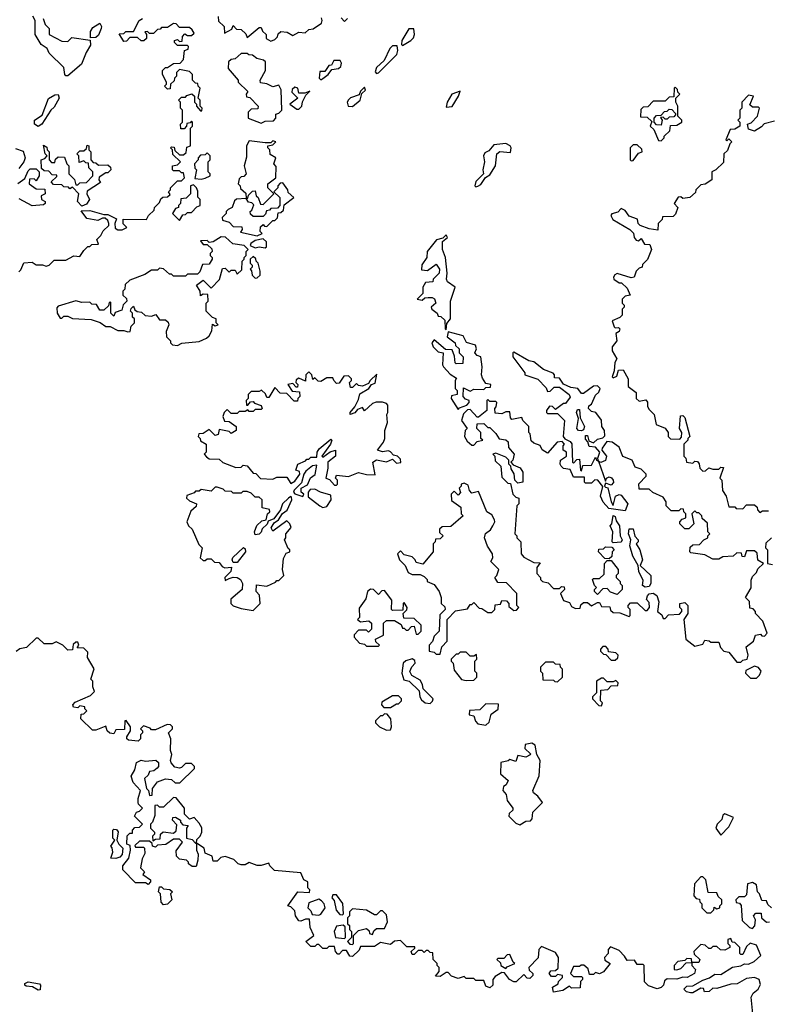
# Model space of a CAD drawing. Extents: x 2494106 to 2685573, y 758056 to 915185.
# Tile 283 of 507: x 2612442 to 2616204, y 850200 to 855150. Entities that reach past the tile are written whole.
import ezdxf

# ---------------------------------------------------------------- set-up
doc = ezdxf.new("R2010")
doc.units = 0

msp = doc.modelspace()

# ---------------------------------------------------------------- linework, layer by layer
at = {"layer": '0CON05XD'}
for points in [[(2612560, 855155), (2612570, 855125), (2612590, 855105), (2612590, 855075), (2612655, 855042.5), (2612685, 855040), (2612705, 855060), (2612797, 855047), (2612798.8, 855021.2), (2612776.7, 854985), (2612753.2, 854926.8), (2612685, 854866.7), (2612675, 854867.5), (2612670, 854875), (2612665, 854910), (2612590.7, 854980.7), (2612580, 855005), (2612550, 855025), (2612520, 855075), (2612520, 855145), (2612508.3, 855168.3)], [(2613308.3, 855098.3), (2613295, 855110), (2613245, 855110), (2613228.3, 855128.3), (2613215, 855130), (2613185, 855110), (2613155, 855110), (2613148.3, 855101.7), (2613135, 855100), (2613115, 855080), (2613095, 855080), (2613085, 855090), (2613071.7, 855088.3), (2613080, 855075), (2613080, 855055), (2613067, 855043), (2613053, 855043), (2613035, 855060), (2612995, 855060), (2612978.3, 855041.7), (2612965, 855040), (2612941.7, 855078.3), (2612965, 855080), (2612975, 855090), (2613015, 855090), (2613042.5, 855145), (2613060, 855155)], [(2613440, 855165), (2613441.7, 855141.7), (2613470, 855115), (2613471.7, 855081.7), (2613508.3, 855101.7), (2613515, 855120), (2613531.7, 855101.7), (2613555, 855100), (2613578.3, 855078.3), (2613585, 855060), (2613645, 855110), (2613655, 855110), (2613661.7, 855091.7), (2613680, 855075), (2613680, 855055), (2613705, 855042.5), (2613725, 855050), (2613737, 855063), (2613741.2, 855078.8), (2613755, 855090), (2613787, 855087), (2613815, 855070), (2613845, 855087.5), (2613877, 855083), (2613895, 855100), (2613917, 855103), (2613958.3, 855131.7), (2613962.5, 855145), (2613958.3, 855158.3)], [(2614058.3, 855158.3), (2614075, 855140), (2614090, 855155)], [(2612438.3, 853881.7), (2612448.3, 853891.7), (2612462.5, 853927.5), (2612505, 853930), (2612525, 853917.5), (2612557.5, 853917.5), (2612575, 853910), (2612590, 853915), (2612615, 853940), (2612675, 853940), (2612715, 853962.5), (2612745, 853960), (2612765, 853990), (2612785, 854010), (2612795, 854010), (2612805, 854020), (2612838.3, 854021.7), (2612830, 854045), (2612850, 854065), (2612861.7, 854088.3), (2612890, 854115), (2612890, 854125), (2612885, 854140), (2612871.7, 854151.7), (2612858.3, 854151.7), (2612835, 854140), (2612780, 854150), (2612751.7, 854188.3), (2612795, 854190), (2612865, 854170), (2612885, 854170), (2612928.3, 854148.3), (2612920, 854125), (2612921.7, 854101.7), (2612935, 854092.5), (2612957, 854093), (2612980, 854105), (2612963, 854123), (2612963, 854147), (2613080, 854145), (2613090, 854165), (2613118.3, 854191.7), (2613120, 854205), (2613145, 854230), (2613151.7, 854248.3), (2613161.7, 854258.3), (2613185, 854260), (2613198.3, 854271.7), (2613190, 854285), (2613200, 854295), (2613200, 854305), (2613235, 854340), (2613255, 854340), (2613270, 854355), (2613265, 854380), (2613255, 854380), (2613245, 854390), (2613215, 854390), (2613210, 854395), (2613210, 854415), (2613235, 854420), (2613250, 854435), (2613211.7, 854471.7), (2613210, 854495), (2613200, 854505), (2613205, 854510), (2613218.3, 854508.3), (2613221.7, 854491.7), (2613245, 854470), (2613265, 854470), (2613278.3, 854481.7), (2613281.7, 854508.3), (2613300, 854515), (2613300, 854605), (2613310, 854615), (2613310, 854635), (2613305, 854640), (2613298.3, 854631.7), (2613281.7, 854628.3), (2613280, 854615), (2613268.3, 854601.7), (2613251.7, 854601.7), (2613250, 854625), (2613260, 854635), (2613260, 854695), (2613250, 854705), (2613250, 854735), (2613240, 854745), (2613255, 854760), (2613275, 854760), (2613281.7, 854768.3), (2613307, 854777), (2613320, 854765), (2613320, 854735), (2613330, 854725), (2613330, 854715), (2613351.7, 854691.7), (2613358.3, 854691.7), (2613360, 854705), (2613350, 854715), (2613350, 854745), (2613340, 854755), (2613350, 854805), (2613340, 854815), (2613338.3, 854828.3), (2613325, 854830), (2613310, 854845), (2613310, 854875), (2613295, 854890), (2613245, 854900), (2613230, 854885), (2613230, 854865), (2613220, 854855), (2613218.3, 854841.7), (2613200, 854825), (2613198.3, 854801.7), (2613185, 854800), (2613170, 854815), (2613180, 854825), (2613180, 854835), (2613160, 854875), (2613160, 854895), (2613175, 854910), (2613185, 854910), (2613215, 854930), (2613248.3, 854931.7), (2613265, 854950), (2613270, 854995), (2613288.3, 855001.7), (2613290, 855015), (2613285, 855020), (2613235, 855020), (2613220, 855035), (2613220, 855045), (2613235, 855050), (2613245, 855040), (2613258.3, 855041.7), (2613260, 855065), (2613271.7, 855078.3), (2613285, 855070), (2613305, 855070), (2613318.3, 855081.7), (2613308.3, 855098.3)], [(2612798.3, 855058.3), (2612798.8, 855091.2), (2612810, 855110), (2612845, 855132.5), (2612854, 855115), (2612851.4, 855105), (2612837.7, 855072.3), (2612825, 855060.8), (2612798.3, 855058.3)], [(2614365, 855020), (2614407.5, 855045), (2614420.7, 855059.3), (2614426.2, 855075), (2614423, 855103), (2614397, 855103), (2614363.3, 855045), (2614360, 855025), (2614365, 855020)], [(2614235, 854880), (2614245, 854882.5), (2614337.5, 854975), (2614342.5, 854995), (2614338.3, 855018.3), (2614315, 855017.5), (2614302.5, 855005), (2614273.3, 854945), (2614235, 854910), (2614228.3, 854888.3), (2614235, 854880)], [(2613655, 854630), (2613675, 854640), (2613718.3, 854641.7), (2613730, 854655), (2613730, 854675), (2613745, 854680), (2613760, 854695), (2613757, 854797), (2613745, 854820), (2613715, 854812.5), (2613685, 854827.5), (2613651.7, 854831.7), (2613650, 854845), (2613677.5, 854895), (2613678.3, 854938.3), (2613667, 854947), (2613633.9, 854953.9), (2613611.7, 854971.7), (2613593, 854973), (2613585, 854980), (2613555, 854980), (2613525, 854952.5), (2613505, 854950), (2613491.7, 854938.3), (2613490, 854905), (2613540, 854845), (2613540, 854835), (2613588.3, 854788.3), (2613580, 854775), (2613581.7, 854761.7), (2613598.3, 854758.3), (2613640, 854715), (2613638.3, 854701.7), (2613605, 854700), (2613590, 854685), (2613590, 854655), (2613655, 854630)], [(2613955, 854847.5), (2613965, 854853.3), (2613992.5, 854875), (2614010, 854900), (2614045, 854903.8), (2614056.4, 854913.6), (2614059.3, 854930.7), (2614052.5, 854945), (2614020, 854945), (2614008.3, 854921.7), (2613995, 854920), (2613975, 854890), (2613950.7, 854889.3), (2613947.5, 854855), (2613955, 854847.5)], [(2613845, 854700), (2613860, 854715), (2613863, 854737), (2613880, 854770), (2613900, 854790), (2613875, 854780), (2613845, 854780), (2613840, 854805), (2613825, 854810), (2613811.7, 854798.3), (2613810, 854785), (2613840, 854755), (2613800, 854725), (2613835, 854700), (2613845, 854700)], [(2614115, 854713.3), (2614152.5, 854745), (2614161.7, 854778.3), (2614180, 854795), (2614175, 854810), (2614155, 854790), (2614148.3, 854771.7), (2614105, 854757.5), (2614093.9, 854746.1), (2614087.5, 854735), (2614092.5, 854715), (2614115, 854713.3)], [(2615665, 854540), (2615680, 854555), (2615680, 854565), (2615708.3, 854591.7), (2615711.7, 854618.3), (2615745, 854620), (2615770, 854635), (2615770, 854645), (2615750, 854665), (2615750, 854715), (2615740, 854735), (2615740, 854755), (2615760, 854775), (2615750, 854785), (2615748.3, 854798.3), (2615735, 854810), (2615730, 854805), (2615728.3, 854761.7), (2615705, 854760), (2615685, 854740), (2615625, 854740), (2615598.3, 854711.7), (2615575, 854710), (2615562.5, 854697.5), (2615561.7, 854661.7), (2615595, 854660), (2615618.3, 854638.3), (2615610, 854615), (2615628.3, 854598.3), (2615651.7, 854541.7), (2615665, 854540)], [(2612535, 854613.3), (2612517.5, 854625), (2612517.5, 854645), (2612555, 854670), (2612586.7, 854753.3), (2612618.3, 854771.7), (2612635, 854773.3), (2612640, 854755), (2612615, 854710), (2612598.8, 854695), (2612553.3, 854625), (2612535, 854613.3)], [(2614585, 854710), (2614615, 854713.8), (2614647.5, 854765), (2614655, 854790), (2614614, 854776), (2614590, 854735), (2614585, 854710)], [(2616235, 854640), (2616183.3, 854626.7), (2616169.3, 854610.7), (2616135, 854590), (2616105, 854600), (2616100, 854625), (2616118.3, 854631.7), (2616150, 854665), (2616160, 854705), (2616155, 854710), (2616125, 854710), (2616111.7, 854721.7), (2616130, 854765), (2616105, 854770), (2616070, 854735), (2616070, 854705), (2616060, 854695), (2616060, 854655), (2616050, 854645), (2616060, 854635), (2616060, 854615), (2616035, 854600), (2616011.7, 854598.3), (2615990, 854545), (2615995, 854540), (2616005, 854550), (2616020, 854535), (2616010, 854525), (2615998.3, 854491.7), (2615980, 854475), (2615978.3, 854431.7), (2615940, 854395), (2615920, 854385), (2615920, 854345), (2615887, 854323), (2615865, 854320), (2615840, 854295), (2615838.3, 854281.7), (2615810, 854255), (2615775, 854250), (2615765, 854260), (2615751.7, 854258.3), (2615730, 854225), (2615750, 854205), (2615738.3, 854171.7), (2615725, 854160), (2615671.7, 854158.3), (2615670, 854145), (2615650, 854125), (2615648.3, 854091.7), (2615605, 854097.5), (2615560, 854115), (2615550, 854125), (2615546.7, 854146.7), (2615505, 854162.5), (2615485, 854190), (2615465, 854200), (2615448.3, 854181.7), (2615417, 854173), (2615413.3, 854165), (2615422.5, 854145), (2615507.5, 854095), (2615526.1, 854076.1), (2615530, 854055), (2615540.7, 854040.7), (2615551.7, 854038.3), (2615565, 854050), (2615581.7, 854021.7), (2615609.3, 854019.3), (2615617.5, 853995), (2615596.4, 853943.6), (2615571.7, 853918.3), (2615570, 853905), (2615555, 853900), (2615540, 853885), (2615530, 853855), (2615515, 853852.5), (2615445, 853873.3), (2615432.3, 853867.7), (2615426.7, 853855), (2615427.5, 853845), (2615455, 853827.5), (2615467, 853827), (2615495, 853800), (2615510, 853765), (2615485, 853760), (2615470, 853745), (2615470, 853725), (2615480, 853715), (2615480, 853705), (2615470, 853695), (2615470, 853665), (2615458.3, 853651.7), (2615420, 853635), (2615430, 853605), (2615435, 853600), (2615451.7, 853601.7), (2615457.5, 853595), (2615455, 853582.5), (2615438.3, 853571.7), (2615442.5, 853535), (2615420, 853505), (2615420, 853485), (2615442.5, 853445), (2615433, 853427), (2615430, 853385), (2615420, 853355), (2615425, 853350), (2615443, 853357), (2615451.7, 853388.3), (2615475, 853390), (2615500, 853345), (2615500, 853305), (2615540, 853275), (2615540, 853245), (2615555, 853232.5), (2615588.3, 853238.3), (2615597, 853227), (2615597.5, 853205), (2615605, 853190), (2615630, 853165), (2615640, 853115), (2615686.4, 853096.4), (2615700, 853075), (2615700, 853055), (2615711.7, 853041.7), (2615760, 853040), (2615768.3, 853051.7), (2615770, 853075), (2615757.5, 853095), (2615762.5, 853157.5), (2615775, 853160), (2615785, 853150), (2615810, 853055), (2615800, 853045), (2615800, 853035), (2615780, 853015), (2615780, 852955), (2615790, 852945), (2615792.5, 852925), (2615825, 852920), (2615835, 852930), (2615848.3, 852928.3), (2615857, 852917), (2615860, 852895), (2615875, 852880), (2615888.3, 852881.7), (2615905, 852897.5), (2615925, 852890), (2615955, 852890), (2615965, 852900), (2615978.3, 852898.3), (2615960, 852845), (2615970, 852835), (2615973, 852783), (2615992.5, 852755), (2616005, 852700), (2616035, 852700), (2616043, 852693), (2616075, 852690), (2616095, 852710), (2616135, 852710), (2616148.3, 852698.3), (2616150, 852685), (2616161.7, 852671.7), (2616175, 852680), (2616205, 852680)], [(2615665, 854620), (2615641.7, 854621.7), (2615630, 854635), (2615630, 854655), (2615641.7, 854668.3), (2615665, 854670), (2615681.7, 854688.3), (2615695, 854690), (2615705, 854700), (2615718.3, 854698.3), (2615738.3, 854678.3), (2615738.3, 854671.7), (2615728.3, 854661.7), (2615705, 854660), (2615695, 854650), (2615685, 854650), (2615675, 854660), (2615661.7, 854658.3), (2615670, 854645), (2615665, 854620)], [(2612421.7, 854501.7), (2612459.3, 854489.3), (2612470, 854455), (2612464, 854435), (2612438.1, 854401.9)], [(2612755, 854212.5), (2612732.5, 854235), (2612740, 854275), (2612708.3, 854308.3), (2612695, 854300), (2612688.3, 854308.3), (2612665, 854310), (2612655, 854320), (2612611.7, 854321.7), (2612600, 854335), (2612628.3, 854361.7), (2612628.3, 854368.3), (2612605, 854370), (2612588.3, 854388.3), (2612565, 854390), (2612551.7, 854401.7), (2612550, 854445), (2612568.3, 854451.7), (2612580, 854465), (2612570, 854475), (2612561.7, 854518.3), (2612578.3, 854508.3), (2612580, 854495), (2612590, 854485), (2612590, 854445), (2612601.7, 854431.7), (2612618.3, 854431.7), (2612621.7, 854448.3), (2612635, 854460), (2612668.3, 854458.3), (2612680, 854425), (2612690, 854415), (2612690, 854375), (2612717, 854347), (2612725, 854320), (2612735, 854320), (2612745, 854330), (2612778.3, 854331.7), (2612810, 854365), (2612810, 854385), (2612790, 854405), (2612788.3, 854428.3), (2612775, 854430), (2612765, 854440), (2612741.7, 854431.7), (2612740, 854465), (2612730, 854475), (2612745, 854490), (2612765, 854490), (2612778.3, 854501.7), (2612781.7, 854518.3), (2612790, 854515), (2612790, 854495), (2612800, 854485), (2612800, 854445), (2612811.7, 854431.7), (2612825, 854430), (2612838.3, 854418.3), (2612885, 854420), (2612898.3, 854408.3), (2612900, 854395), (2612885, 854380), (2612875, 854380), (2612841.7, 854358.3), (2612840, 854345), (2612848.3, 854331.7), (2612781.7, 854288.3), (2612780, 854275), (2612792.5, 854245), (2612777.7, 854222.3), (2612755, 854212.5)], [(2613665, 854220), (2613720, 854275), (2613690, 854305), (2613690, 854325), (2613730, 854355), (2613731.7, 854411.7), (2613720, 854425), (2613730, 854455), (2613701.7, 854471.7), (2613700, 854495), (2613690, 854505), (2613690, 854515), (2613715, 854520), (2613730, 854535), (2613715, 854540), (2613705, 854530), (2613675, 854530), (2613595, 854540), (2613582.5, 854515), (2613581.7, 854458.3), (2613570, 854415), (2613580, 854375), (2613568.3, 854361.7), (2613555, 854360), (2613545, 854350), (2613540, 854325), (2613550, 854315), (2613551.7, 854301.7), (2613578.3, 854278.3), (2613580, 854250), (2613588.3, 854251.7), (2613591.7, 854268.3), (2613611.7, 854288.3), (2613625, 854290), (2613630, 854265), (2613640, 854255), (2613651.7, 854221.7), (2613665, 854220)], [(2614735, 854310), (2614745, 854312.5), (2614758.8, 854321.2), (2614783.3, 854356.7), (2614805, 854370), (2614832.5, 854415), (2614840, 854475), (2614855, 854487.5), (2614908.3, 854481.7), (2614912.5, 854505), (2614906.4, 854516.4), (2614885, 854527.5), (2614825, 854520), (2614799.3, 854490.7), (2614780, 854480), (2614772.5, 854465), (2614777.5, 854435), (2614770, 854395), (2614772.5, 854375), (2614733.6, 854336.4), (2614730, 854315), (2614735, 854310)], [(2615515, 854440), (2615525, 854442.5), (2615551.7, 854478.3), (2615570, 854485), (2615568.3, 854498.3), (2615545, 854520), (2615525, 854520), (2615510, 854505), (2615510, 854445), (2615515, 854440)], [(2613355, 854347.5), (2613375, 854352.5), (2613400, 854365), (2613400, 854375), (2613390, 854385), (2613390, 854435), (2613400, 854445), (2613400, 854465), (2613385, 854480), (2613375, 854470), (2613351.7, 854468.3), (2613340, 854455), (2613340, 854445), (2613320, 854425), (2613323, 854403), (2613330, 854395), (2613321.7, 854351.7), (2613355, 854347.5)], [(2612433.8, 854326.2), (2612468.3, 854351.7), (2612485, 854390), (2612495, 854400), (2612525, 854400), (2612540, 854385), (2612540, 854365), (2612525, 854340), (2612515, 854350), (2612491.7, 854348.3), (2612490, 854325), (2612525, 854300), (2612568.3, 854298.3), (2612570, 854275), (2612550, 854265), (2612552.5, 854245), (2612570, 854235), (2612570, 854225), (2612561.7, 854218.3), (2612505, 854213.3), (2612439.3, 854249.3)], [(2613245, 854140), (2613261.7, 854168.3), (2613275, 854170), (2613285, 854180), (2613305, 854180), (2613331.7, 854208.3), (2613350, 854215), (2613350, 854245), (2613338.3, 854258.3), (2613337, 854287), (2613330, 854305), (2613315, 854320), (2613300, 854315), (2613300, 854275), (2613278.3, 854251.7), (2613251.7, 854248.3), (2613250, 854225), (2613240, 854215), (2613240, 854205), (2613225, 854200), (2613210, 854175), (2613245, 854140)], [(2613635, 854062.5), (2613660, 854075), (2613650, 854085), (2613651.7, 854108.3), (2613665, 854120), (2613671.7, 854111.7), (2613685, 854110), (2613715, 854140), (2613725, 854140), (2613737, 854153), (2613741.7, 854178.3), (2613755, 854180), (2613768.3, 854191.7), (2613771.7, 854218.3), (2613820, 854255), (2613791.7, 854281.7), (2613790, 854295), (2613765, 854330), (2613751.7, 854328.3), (2613740, 854315), (2613740, 854305), (2613720, 854285), (2613750, 854255), (2613750, 854215), (2613738.3, 854201.7), (2613705, 854200), (2613698.3, 854191.7), (2613681.7, 854188.3), (2613678.3, 854171.7), (2613665, 854160), (2613615, 854160), (2613601.7, 854171.7), (2613600, 854185), (2613608.3, 854191.7), (2613618.3, 854218.3), (2613608.3, 854228.3), (2613591.7, 854231.7), (2613580, 854250), (2613532.5, 854247.5), (2613521.7, 854238.3), (2613510, 854205), (2613490, 854195), (2613480, 854185), (2613480, 854175), (2613460, 854155), (2613461.7, 854141.7), (2613495, 854132.5), (2613515, 854110), (2613558.3, 854108.3), (2613560, 854095), (2613551.7, 854081.7), (2613635, 854062.5)], [(2613235, 853512.5), (2613257, 853523), (2613345, 853532.5), (2613381.7, 853548.3), (2613395, 853560), (2613407.5, 853585), (2613411.7, 853618.3), (2613425, 853610), (2613440, 853615), (2613430, 853625), (2613430, 853645), (2613411.7, 853651.7), (2613380, 853685), (2613380, 853725), (2613390, 853735), (2613388.3, 853768.3), (2613365, 853770), (2613351.7, 853761.7), (2613350, 853785), (2613330, 853815), (2613365, 853840), (2613405, 853800), (2613447, 853843), (2613461.7, 853898.3), (2613475, 853900), (2613495, 853880), (2613505, 853890), (2613525, 853890), (2613535, 853870), (2613558.3, 853891.7), (2613560, 853935), (2613570, 853945), (2613570, 853955), (2613580, 853965), (2613580, 853985), (2613590, 853995), (2613570, 854015), (2613513, 854023), (2613477, 854057), (2613455, 854057.5), (2613415, 854032.5), (2613395, 854030), (2613385, 854040), (2613351.7, 854038.3), (2613365, 854020), (2613385, 854020), (2613408.3, 853998.3), (2613410, 853985), (2613400, 853975), (2613400, 853965), (2613410, 853955), (2613410, 853945), (2613395, 853920), (2613361.7, 853918.3), (2613348.3, 853881.7), (2613335, 853870), (2613285, 853870), (2613275, 853860), (2613215, 853860), (2613205, 853870), (2613195, 853870), (2613165, 853897.5), (2613145, 853900), (2613135, 853890), (2613105, 853890), (2613071.7, 853868.3), (2612995, 853840), (2612971.7, 853818.3), (2612970, 853795), (2612960, 853785), (2612960, 853765), (2612978.3, 853748.3), (2612980, 853735), (2612963, 853717), (2612955, 853690), (2612921.7, 853678.3), (2612915, 853660), (2612900, 853675), (2612900, 853730), (2612891.7, 853728.3), (2612888.3, 853711.7), (2612865, 853690), (2612845, 853690), (2612828.3, 853718.3), (2612805, 853720), (2612795, 853730), (2612755, 853727.5), (2612725, 853736.7), (2612635, 853710), (2612628.3, 853701.7), (2612630, 853675), (2612645, 853650), (2612655, 853650), (2612665, 853660), (2612685, 853660), (2612707, 853647), (2612801.7, 853641.7), (2612847, 853627), (2612875, 853607.5), (2612897, 853607), (2612935, 853587.5), (2612965, 853587.5), (2612985, 853580), (2612998.3, 853581.7), (2613001.7, 853608.3), (2613020, 853625), (2613020, 853645), (2613010, 853655), (2613010, 853675), (2613000, 853685), (2613001.7, 853698.3), (2613015, 853710), (2613021.7, 853691.7), (2613032.5, 853682.5), (2613055, 853680), (2613072.5, 853662.5), (2613105, 853660), (2613127, 853667), (2613145, 853640), (2613175, 853640), (2613188.3, 853628.3), (2613192.5, 853615), (2613178.3, 853581.7), (2613180, 853555), (2613200, 853535), (2613200, 853525), (2613210, 853515), (2613235, 853512.5)], [(2614585, 853590), (2614588.3, 853621.7), (2614607.5, 853645), (2614606.7, 853735), (2614630, 853805), (2614592, 853832), (2614586.7, 853845), (2614590, 853875), (2614582.5, 853955), (2614567.5, 853995), (2614567.5, 854035), (2614592.5, 854055), (2614585, 854067.5), (2614568.3, 854051.7), (2614537, 854043), (2614490, 853985), (2614487.5, 853955), (2614463, 853917), (2614461.7, 853891.7), (2614491.7, 853888.3), (2614535, 853920), (2614552.5, 853895), (2614550, 853875), (2614520, 853845), (2614518.3, 853831.7), (2614481.7, 853828.3), (2614467.5, 853805), (2614467.5, 853772.5), (2614440, 853745), (2614465, 853740), (2614478.3, 853751.7), (2614495, 853753.3), (2614515, 853753.3), (2614525.9, 853745.9), (2614533.3, 853725), (2614510, 853705), (2614512.5, 853695), (2614540, 853675), (2614545, 853660), (2614558.3, 853658.3), (2614578.3, 853638.3), (2614580, 853595), (2614585, 853590)], [(2613675, 854002.5), (2613681.7, 854008.3), (2613683, 854033), (2613665, 854047.5), (2613625, 854040), (2613603.3, 854025), (2613600, 854015), (2613625, 854002.5), (2613645, 854007.5), (2613675, 854002.5)], [(2613625, 853850), (2613635, 853852.5), (2613650, 853865), (2613650, 853885), (2613640, 853925), (2613630, 853935), (2613628.3, 853948.3), (2613615, 853960), (2613600, 853945), (2613600, 853925), (2613610, 853915), (2613610, 853905), (2613600, 853895), (2613607, 853887), (2613610, 853865), (2613625, 853850)], [(2614645, 853190), (2614651.7, 853198.3), (2614688.3, 853211.7), (2614700, 853225), (2614700, 853235), (2614681.7, 853241.7), (2614670, 853255), (2614671.7, 853298.3), (2614705, 853282.5), (2614725, 853292.5), (2614775, 853290), (2614785, 853300), (2614808.3, 853301.7), (2614810, 853315), (2614785, 853320), (2614768.3, 853348.3), (2614762.5, 853365), (2614766.7, 853405), (2614760, 853455), (2614741.7, 853461.7), (2614730, 853475), (2614737.5, 853495), (2614733, 853513), (2614686.7, 853526.7), (2614670.7, 853560.7), (2614595, 853580), (2614590, 853555), (2614630, 853525), (2614631.7, 853511.7), (2614650, 853495), (2614650, 853475), (2614670, 853455), (2614668.3, 853421.7), (2614635, 853420), (2614630, 853425), (2614627.5, 853457.5), (2614615, 853490), (2614581.7, 853491.7), (2614525, 853540), (2614512.5, 853525), (2614520, 853505), (2614545, 853480), (2614570, 853475), (2614567.5, 853415), (2614572.5, 853405), (2614605, 853367.5), (2614637, 853347), (2614630, 853335), (2614630, 853295), (2614640, 853285), (2614640, 853265), (2614611.7, 853258.3), (2614610, 853245), (2614645, 853190)], [(2615265, 852880), (2615271.7, 852908.3), (2615315, 852910), (2615335, 852950), (2615340, 852935), (2615350, 852930), (2615347.5, 852945), (2615357.5, 852975), (2615335, 853000), (2615304.4, 853004.4), (2615297.5, 853027.5), (2615285, 853040), (2615285, 853060), (2615295, 853060), (2615302.5, 853032.5), (2615325, 853022.5), (2615345, 853041.2), (2615371.7, 853048.3), (2615381.7, 853058.3), (2615380, 853085), (2615367.5, 853105), (2615366.1, 853136.1), (2615337.5, 853175), (2615315, 853180), (2615300, 853195), (2615301.7, 853208.3), (2615315, 853217.5), (2615335, 853262.5), (2615352.3, 853277.7), (2615358.8, 853295), (2615345, 853308.8), (2615325, 853308), (2615275, 853270), (2615265, 853270), (2615246.1, 853296.1), (2615210.8, 853300.8), (2615175, 853316.7), (2615155, 853347.5), (2615130, 853350), (2615130, 853365), (2615123, 853373), (2615075, 853391.2), (2615025, 853430), (2615000, 853435), (2614925, 853477.5), (2614920, 853475), (2614920, 853455), (2614980, 853375), (2614980, 853365), (2615045, 853342.5), (2615088.3, 853298.3), (2615095, 853280), (2615108.3, 853281.7), (2615128.3, 853301.7), (2615155, 853302.5), (2615202.5, 853265), (2615207.5, 853252.5), (2615185, 853220), (2615175, 853220), (2615135, 853190), (2615120, 853205), (2615105, 853207.5), (2615090, 853185), (2615090, 853175), (2615095, 853170), (2615145, 853170), (2615180, 853135), (2615172.5, 853055), (2615181.7, 853041.7), (2615208.3, 853028.3), (2615217, 853017), (2615220, 852925), (2615225, 852920), (2615241.7, 852938.3), (2615255, 852940), (2615260, 852885), (2615265, 852880)], [(2614035, 852810), (2614040, 852815), (2614040, 852835), (2614030, 852845), (2614035, 852860), (2614095, 852852.5), (2614145, 852872.5), (2614185, 852862.5), (2614228.3, 852861.7), (2614217.5, 852925), (2614235, 852937.5), (2614285, 852927.5), (2614315, 852940), (2614335, 852920), (2614357, 852923), (2614355, 852940), (2614340, 852955), (2614320, 852960), (2614305, 852977.5), (2614295, 852982.5), (2614265, 852977.5), (2614240, 852985), (2614270, 853025), (2614277.5, 853045), (2614276.7, 853085), (2614290, 853125), (2614287.5, 853165), (2614292.5, 853175), (2614291.7, 853211.7), (2614285, 853220), (2614265, 853227.5), (2614233.3, 853226.7), (2614215, 853220), (2614175, 853182.5), (2614165, 853200), (2614139.3, 853190.7), (2614126.1, 853173.9), (2614102.5, 853165), (2614102.5, 853175), (2614126.4, 853203.6), (2614145, 853240), (2614151.7, 853268.3), (2614197.5, 853295), (2614210, 853315), (2614228.3, 853321.7), (2614237.5, 853367.5), (2614203.6, 853336.4), (2614195, 853320), (2614165, 853307.5), (2614145, 853310), (2614135, 853320), (2614115, 853300), (2614105, 853300), (2614100, 853325), (2614110, 853335), (2614110, 853345), (2614095, 853360), (2614071.7, 853358.3), (2614048.3, 853321.7), (2614035, 853320), (2614020, 853335), (2614015, 853350), (2613985, 853350), (2613955, 853330), (2613941.7, 853331.7), (2613925, 853350), (2613915, 853340), (2613910, 853365), (2613895, 853380), (2613880, 853365), (2613878.3, 853331.7), (2613845, 853347.5), (2613831.7, 853338.3), (2613830, 853325), (2613840, 853315), (2613838.3, 853301.7), (2613831.7, 853301.7), (2613815, 853320), (2613790, 853315), (2613811.7, 853281.7), (2613848.3, 853278.3), (2613850, 853255), (2613840, 853245), (2613838.3, 853231.7), (2613821.7, 853231.7), (2613785, 853270), (2613751.7, 853271.7), (2613725, 853300), (2613695, 853250), (2613685, 853250), (2613678.3, 853268.3), (2613657, 853287), (2613645, 853280), (2613605, 853280), (2613590, 853265), (2613590, 853245), (2613580, 853235), (2613581.7, 853211.7), (2613588.3, 853211.7), (2613601.7, 853228.3), (2613615, 853230), (2613621.7, 853221.7), (2613655, 853210), (2613660, 853195), (2613655, 853190), (2613625, 853190), (2613615, 853180), (2613595, 853180), (2613588.3, 853188.3), (2613575, 853180), (2613545, 853180), (2613535, 853170), (2613505, 853170), (2613485, 853190), (2613470, 853175), (2613462.5, 853155), (2613471.7, 853131.7), (2613495, 853130), (2613530, 853105), (2613530, 853085), (2613505, 853070), (2613495, 853080), (2613445, 853090), (2613440, 853065), (2613425, 853060), (2613395, 853090), (2613365, 853070), (2613341.7, 853068.3), (2613340, 853055), (2613350, 853045), (2613351.7, 853031.7), (2613380, 853015), (2613380, 852975), (2613370, 852965), (2613381.7, 852951.7), (2613395, 852942.5), (2613445, 852940), (2613463, 852923), (2613528.3, 852898.3), (2613555, 852900), (2613565, 852910), (2613585, 852907.5), (2613615, 852870), (2613628.3, 852868.3), (2613653, 852843), (2613715, 852840), (2613735, 852850), (2613785, 852850), (2613805, 852817.5), (2613825, 852830), (2613850, 852865), (2613848.3, 852878.3), (2613830, 852885), (2613840, 852915), (2613878.3, 852931.7), (2613885, 852940), (2613895, 852940), (2613905, 852950), (2613935, 852950), (2613936.7, 852975), (2613947.7, 852992.3), (2614005, 853040), (2614010, 853035), (2614003.3, 853015), (2613960, 852955), (2613965, 852950), (2614002.3, 852977.7), (2614030, 852985), (2614030, 852955), (2613991.2, 852925), (2613991.2, 852895), (2613980, 852845), (2613998.3, 852838.3), (2614025, 852810), (2614035, 852810)], [(2616065, 851920), (2616075, 851930), (2616097.5, 851935), (2616102.5, 851955), (2616093, 851997), (2616130, 852025), (2616140, 852055), (2616165, 852060), (2616171.7, 852051.7), (2616185, 852050), (2616197.5, 852065), (2616176.1, 852126.1), (2616140, 852165), (2616140, 852175), (2616128.3, 852188.3), (2616111.7, 852191.7), (2616110, 852225), (2616090, 852245), (2616117, 852293), (2616118.3, 852331.7), (2616125, 852350), (2616145, 852370), (2616151.7, 852388.3), (2616180, 852415), (2616151.7, 852431.7), (2616148.3, 852468.3), (2616135, 852480), (2616095, 852480), (2616085, 852450), (2616071.7, 852451.7), (2616068.3, 852468.3), (2616045, 852470), (2616027, 852453), (2615975, 852450), (2615955, 852437.5), (2615925, 852437.5), (2615885, 852460), (2615815, 852470), (2615810, 852475), (2615811.7, 852498.3), (2615825, 852510), (2615858.3, 852511.7), (2615880, 852535), (2615900, 852545), (2615900, 852555), (2615910, 852565), (2615900, 852575), (2615898.3, 852618.3), (2615871.7, 852641.7), (2615870, 852655), (2615855, 852670), (2615845, 852670), (2615835, 852680), (2615820, 852665), (2615830, 852615), (2615805, 852590), (2615785, 852590), (2615760, 852615), (2615760, 852625), (2615771.7, 852638.3), (2615790, 852645), (2615790, 852665), (2615780, 852675), (2615778.3, 852688.3), (2615765, 852690), (2615755, 852680), (2615715, 852680), (2615690, 852705), (2615690, 852725), (2615675, 852750), (2615623, 852773), (2615605, 852790), (2615555, 852790), (2615553, 852817), (2615590, 852855), (2615590, 852865), (2615565, 852890), (2615535, 852900), (2615520, 852935), (2615473.6, 852953.6), (2615455, 853000), (2615420, 853025), (2615391.7, 853028.3), (2615368.8, 852995), (2615366.7, 852985), (2615390, 852955), (2615386.1, 852933.9), (2615363, 852923), (2615350, 852930), (2615385, 852830), (2615390, 852845), (2615405, 852851.2), (2615416.7, 852846.7), (2615424, 852835), (2615426.7, 852823.3), (2615415, 852810), (2615385, 852820), (2615380, 852805), (2615385, 852800), (2615397, 852797), (2615413.8, 852725), (2615425, 852707.5), (2615436.4, 852753.6), (2615455, 852762.5), (2615465, 852760), (2615497.5, 852715), (2615485, 852680), (2615402.7, 852692.7), (2615373.9, 852723.9), (2615360, 852755), (2615373, 852803), (2615347.5, 852835), (2615333, 852837), (2615315, 852820), (2615285, 852820), (2615280, 852825), (2615280, 852850), (2615225, 852850), (2615208.3, 852888.3), (2615175, 852893.3), (2615162.5, 852905), (2615157.5, 852915), (2615160, 852935), (2615190, 852955), (2615190, 852975), (2615172.5, 852985), (2615173, 853007), (2615180, 853015), (2615168.3, 853028.3), (2615143.6, 853026.4), (2615095, 852970), (2615067, 852987), (2615058.3, 853008.3), (2615025, 853020), (2615011.7, 853031.7), (2615007, 853067), (2615000, 853075), (2615000, 853105), (2614970, 853135), (2614965, 853150), (2614915, 853140), (2614908.3, 853148.3), (2614905, 853177.5), (2614885, 853177.5), (2614865, 853167.5), (2614831.7, 853171.7), (2614830, 853195), (2614837, 853203), (2614840, 853225), (2614835, 853230), (2614805, 853230), (2614795, 853240), (2614790, 853235), (2614790, 853185), (2614748.3, 853151.7), (2614741.7, 853151.7), (2614705, 853190), (2614691.7, 853188.3), (2614671.7, 853168.3), (2614662.5, 853135), (2614690, 853095), (2614680, 853085), (2614677.5, 853055), (2614690.7, 853030.7), (2614715, 853010), (2614725, 853010), (2614741.7, 853028.3), (2614770, 853035), (2614760, 853045), (2614760, 853075), (2614740, 853095), (2614741.7, 853118.3), (2614775, 853120), (2614795, 853100), (2614805, 853100), (2614835, 853070), (2614851.7, 853041.7), (2614885, 853037.5), (2614897, 853027), (2614898.3, 852998.3), (2614927.5, 852965), (2614920, 852935), (2614910, 852925), (2614921.7, 852911.7), (2614956.4, 852896.4), (2614970, 852875), (2614970, 852825), (2614945, 852820), (2614930, 852835), (2614927, 852867), (2614911.7, 852891.7), (2614910, 852905), (2614900, 852915), (2614900, 852935), (2614885, 852950), (2614835, 852970), (2614820, 852965), (2614830, 852955), (2614831.7, 852931.7), (2614860, 852905), (2614865, 852850), (2614895, 852820), (2614908.3, 852818.3), (2614920, 852765), (2614935, 852750), (2614950, 852745), (2614950, 852715), (2614940, 852705), (2614930, 852565), (2614940, 852555), (2614940, 852545), (2614960, 852525), (2614962.5, 852465), (2614975, 852447.5), (2615025, 852420), (2615058.3, 852418.3), (2615040, 852395), (2615040, 852365), (2615060, 852345), (2615060, 852335), (2615070, 852325), (2615098.3, 852318.3), (2615125, 852290), (2615155, 852290), (2615165, 852300), (2615178.3, 852298.3), (2615180, 852285), (2615160, 852265), (2615175, 852230), (2615205, 852220), (2615215, 852200), (2615235, 852190), (2615258.3, 852191.7), (2615261.7, 852208.3), (2615275, 852220), (2615295, 852220), (2615315, 852202.5), (2615345, 852220), (2615355, 852220), (2615365, 852200), (2615408.3, 852198.3), (2615411.7, 852181.7), (2615425, 852170), (2615457, 852167), (2615505, 852150), (2615510, 852155), (2615510, 852185), (2615500, 852195), (2615500, 852205), (2615511.7, 852218.3), (2615545, 852217.5), (2615585, 852180), (2615595, 852180), (2615607.5, 852195), (2615605, 852220), (2615592.5, 852235), (2615596.1, 852253.9), (2615606, 852264), (2615626.1, 852266.1), (2615643.3, 852255), (2615653.3, 852223.3), (2615647.5, 852175), (2615668.3, 852158.3), (2615675, 852140), (2615685, 852140), (2615703, 852157), (2615758.3, 852161.7), (2615770, 852175), (2615770, 852185), (2615760, 852195), (2615760, 852215), (2615785, 852220), (2615800, 852205), (2615800, 852165), (2615780, 852135), (2615790, 852035), (2615835, 852000), (2615875, 852010), (2615885, 852030), (2615907, 852027), (2615915, 852020), (2615955, 852020), (2615963, 851993), (2615980, 851975), (2616005, 851970), (2616045, 851920), (2616065, 851920)], [(2615265, 853083.3), (2615250, 853085), (2615242.5, 853095), (2615250, 853145), (2615240, 853175), (2615245, 853190), (2615255, 853190), (2615258.3, 853148.3), (2615280, 853105), (2615275, 853087.5), (2615265, 853083.3)], [(2613865, 852752.5), (2613870, 852765), (2613856.7, 852775), (2613856.2, 852795), (2613888.8, 852811.2), (2613903.9, 852846.1), (2613926.2, 852863.8), (2613935, 852910), (2613913.8, 852906.2), (2613880, 852880), (2613870, 852865), (2613858.6, 852821.4), (2613821.2, 852785), (2613818.8, 852775), (2613825, 852766.7), (2613865, 852752.5)], [(2614555, 851960), (2614563, 851997), (2614590, 852025), (2614590, 852135), (2614631.7, 852178.3), (2614691.7, 852188.3), (2614705, 852210), (2614715, 852210), (2614725, 852220), (2614751.7, 852191.7), (2614765, 852190), (2614795, 852170), (2614815, 852170), (2614830, 852185), (2614831.7, 852208.3), (2614858.3, 852211.7), (2614865, 852230), (2614888.3, 852228.3), (2614900, 852215), (2614900, 852200), (2614925, 852180), (2614938.3, 852181.7), (2614950, 852195), (2614940, 852205), (2614940, 852265), (2614888.3, 852318.3), (2614845, 852320), (2614830, 852345), (2614840, 852355), (2614850, 852385), (2614810, 852425), (2614820, 852445), (2614817.5, 852465), (2614793.3, 852503.3), (2614777.5, 852545), (2614783.3, 852566.7), (2614807.5, 852585), (2614820, 852605), (2614830, 852625), (2614827.5, 852635), (2614815, 852660), (2614790, 852675), (2614748.3, 852778.3), (2614715, 852770), (2614703, 852783), (2614695, 852810), (2614675, 852820), (2614660, 852815), (2614660, 852805), (2614650, 852795), (2614657, 852773), (2614645, 852760), (2614625, 852780), (2614610, 852765), (2614611.7, 852731.7), (2614658.3, 852698.3), (2614660, 852665), (2614670, 852655), (2614608.3, 852601.7), (2614565, 852600), (2614551.7, 852588.3), (2614551.7, 852571.7), (2614570, 852555), (2614555, 852540), (2614531.7, 852538.3), (2614530, 852525), (2614520, 852515), (2614520, 852475), (2614468.3, 852411.7), (2614435, 852420), (2614430, 852435), (2614415, 852450), (2614375, 852460), (2614355, 852480), (2614340, 852465), (2614350, 852435), (2614380, 852405), (2614395, 852370), (2614415, 852360), (2614455, 852360), (2614475, 852350), (2614490, 852335), (2614490, 852325), (2614525, 852310), (2614550, 852275), (2614560, 852245), (2614560, 852215), (2614578.3, 852198.3), (2614580, 852185), (2614553, 852157), (2614550, 852075), (2614525, 852050), (2614517, 852023), (2614500, 852005), (2614500, 851975), (2614525, 851970), (2614535, 851960), (2614555, 851960)], [(2613615, 852180), (2613650, 852215), (2613647, 852257), (2613630, 852275), (2613631.7, 852308.3), (2613685, 852302.5), (2613728.3, 852321.7), (2613735, 852330), (2613745, 852330), (2613770, 852355), (2613762.5, 852385), (2613768.3, 852441.7), (2613781.7, 852468.3), (2613800, 852475), (2613800, 852485), (2613791.7, 852491.7), (2613772.5, 852535), (2613780, 852545), (2613780, 852565), (2613807, 852597), (2613800, 852615), (2613785, 852630), (2613715, 852577.5), (2613706.7, 852595), (2613720.5, 852619.5), (2613742.5, 852635), (2613763.6, 852666.4), (2613786.7, 852683.3), (2613810, 852735), (2613808.8, 852748.8), (2613805, 852752.5), (2613792.5, 852745), (2613763.6, 852716.4), (2613753.3, 852685), (2613720, 852640), (2613691.2, 852628.8), (2613686, 852614), (2613660, 852590), (2613655, 852572.5), (2613646.1, 852563.9), (2613625, 852560), (2613622.5, 852575), (2613633.3, 852606.7), (2613659.3, 852630.7), (2613680, 852635), (2613687.5, 852665), (2613700, 852675), (2613697, 852687), (2613660, 852695), (2613660, 852735), (2613645, 852750), (2613625, 852750), (2613605, 852770), (2613585, 852777.5), (2613563, 852777), (2613555, 852770), (2613515, 852770), (2613507, 852777), (2613475, 852780), (2613465, 852790), (2613435, 852800), (2613425, 852800), (2613405, 852780), (2613355, 852787.5), (2613345, 852780), (2613325, 852780), (2613318.3, 852771.7), (2613281.7, 852758.3), (2613280, 852745), (2613295, 852730), (2613330, 852715), (2613328.3, 852701.7), (2613301.7, 852678.3), (2613282.5, 852625), (2613290, 852605), (2613308.3, 852588.3), (2613341.7, 852511.7), (2613360, 852495), (2613350, 852445), (2613365, 852430), (2613375, 852430), (2613385, 852440), (2613405, 852440), (2613421.7, 852421.7), (2613445, 852420), (2613460, 852400), (2613473.3, 852393.3), (2613506.7, 852396.7), (2613503.8, 852375), (2613473.3, 852345), (2613475, 852330), (2613495, 852340), (2613515, 852347.5), (2613535, 852346.2), (2613552.5, 852335), (2613562.5, 852315), (2613560, 852285), (2613503.6, 852236.4), (2613502.5, 852215), (2613515, 852203.3), (2613555, 852190), (2613615, 852180)], [(2613965, 852697.5), (2613985, 852702.5), (2614007.5, 852735), (2614005, 852760), (2613953.6, 852773.6), (2613925, 852790), (2613901.7, 852788.3), (2613892.5, 852775), (2613891.7, 852751.7), (2613950, 852705), (2613965, 852697.5)], [(2615425, 852520), (2615420, 852525), (2615422.5, 852575), (2615410, 852605), (2615417.5, 852615), (2615425, 852657.5), (2615435, 852652.5), (2615440, 852630), (2615455.8, 852605.8), (2615460, 852555), (2615468.8, 852535), (2615465, 852522.5), (2615425, 852520)], [(2615585, 852296.2), (2615572.5, 852305), (2615575, 852330), (2615552.5, 852375), (2615550, 852405), (2615523.3, 852453.3), (2615507.5, 852505), (2615513.3, 852535), (2615501.2, 852565), (2615505, 852590), (2615525, 852590), (2615533, 852553), (2615550, 852535), (2615550, 852525), (2615540, 852515), (2615557.5, 852485), (2615571.2, 852435), (2615560, 852405), (2615613.3, 852355), (2615613.3, 852315), (2615605, 852300), (2615585, 852296.2)], [(2616220, 852545), (2616191.7, 852518.3), (2616190, 852495), (2616200, 852485), (2616200, 852415), (2616225, 852410)], [(2613535, 852420), (2613515, 852420), (2613510, 852435), (2613513.8, 852446.2), (2613567, 852497), (2613575, 852490), (2613576.2, 852475), (2613535, 852420)], [(2615405, 852440), (2615381.7, 852441.7), (2615350, 852475), (2615351.7, 852488.3), (2615375, 852490), (2615385, 852500), (2615418.3, 852498.3), (2615430, 852485), (2615420, 852475), (2615418.3, 852451.7), (2615405, 852440)], [(2615445, 852260), (2615411.7, 852271.7), (2615395, 852290), (2615371.7, 852288.3), (2615345, 852260), (2615330, 852275), (2615330, 852285), (2615340, 852295), (2615330, 852305), (2615320, 852335), (2615325, 852340), (2615355, 852340), (2615378.3, 852361.7), (2615380, 852415), (2615395, 852430), (2615415, 852430), (2615450, 852385), (2615450, 852365), (2615440, 852355), (2615440, 852345), (2615460, 852325), (2615460, 852315), (2615470, 852305), (2615470, 852285), (2615445, 852260)], [(2614245, 852000), (2614250, 852005), (2614231.7, 852021.7), (2614230, 852035), (2614270, 852055), (2614270, 852115), (2614285, 852130), (2614325, 852130), (2614358.3, 852108.3), (2614365, 852090), (2614375, 852090), (2614385, 852080), (2614395, 852080), (2614411.7, 852098.3), (2614425, 852100), (2614435, 852060), (2614445, 852060), (2614460, 852075), (2614460, 852105), (2614425, 852140), (2614371.7, 852141.7), (2614370, 852165), (2614387, 852183), (2614390, 852195), (2614375, 852220), (2614370, 852215), (2614368.3, 852181.7), (2614315, 852180), (2614310, 852185), (2614311.7, 852231.7), (2614275, 852280), (2614261.7, 852278.3), (2614245, 852260), (2614220, 852285), (2614205, 852287.5), (2614190, 852275), (2614181.7, 852238.3), (2614148.3, 852191.7), (2614150, 852145), (2614140, 852135), (2614155, 852122.5), (2614197.5, 852127.5), (2614210, 852115), (2614210, 852085), (2614195, 852070), (2614185, 852080), (2614145, 852080), (2614123, 852057), (2614122.5, 852045), (2614150, 852015), (2614175, 852010), (2614185, 852000), (2614245, 852000)], [(2616127.5, 850135), (2616117.5, 850235), (2616127.5, 850255), (2616152.5, 850275), (2616165, 850300), (2616157.5, 850325), (2616135, 850333.8), (2616095, 850328.8), (2616047.3, 850302.7), (2616015, 850301.2), (2615945, 850278.8), (2615925, 850280), (2615906.1, 850263.9), (2615882.5, 850262.5), (2615878.3, 850278.3), (2615865, 850280), (2615825, 850257.5), (2615813.3, 850256.7), (2615792.3, 850262.3), (2615780, 850275), (2615795, 850290), (2615825, 850293.3), (2615875, 850321.2), (2615908, 850332), (2615935, 850351.2), (2615965, 850350), (2616023.8, 850386.2), (2616065, 850392.5), (2616085, 850403.8), (2616105, 850402), (2616133.3, 850415), (2616166.2, 850445), (2616145, 850497.5), (2616113, 850507), (2616095, 850490), (2616075, 850450), (2616065, 850450), (2616060, 850455), (2616060, 850485), (2616035, 850510), (2616021.7, 850511.7), (2616015, 850530), (2616000, 850525), (2616000, 850505), (2616010, 850495), (2616010, 850485), (2615985, 850472.5), (2615963, 850473), (2615945, 850490), (2615925, 850490), (2615915, 850480), (2615905, 850480), (2615887, 850497), (2615865, 850500), (2615830, 850465), (2615831.7, 850451.7), (2615860, 850425), (2615855, 850410), (2615820, 850410), (2615820, 850395), (2615837.5, 850375), (2615832.5, 850355), (2615796.4, 850333.6), (2615775, 850336.7), (2615745, 850326.2), (2615695, 850327.5), (2615683, 850317), (2615677.5, 850295), (2615665, 850283.3), (2615645, 850277.5), (2615601.7, 850291.7), (2615582, 850312), (2615580, 850395), (2615575, 850400), (2615545, 850400), (2615531.7, 850421.7), (2615495, 850420), (2615481.7, 850441.7), (2615455, 850470), (2615411.7, 850488.3), (2615400, 850475), (2615400, 850455), (2615380, 850435), (2615381.7, 850421.7), (2615410, 850405), (2615376.4, 850363.6), (2615355, 850352.5), (2615335, 850360), (2615325, 850350), (2615305, 850350), (2615298.3, 850378.3), (2615277, 850397), (2615263, 850397), (2615255, 850390), (2615225, 850390), (2615210, 850355), (2615225, 850340), (2615265, 850340), (2615270, 850335), (2615270, 850325), (2615260, 850315), (2615258.3, 850281.7), (2615215, 850280), (2615205, 850290), (2615171.7, 850268.3), (2615125, 850260), (2615120, 850285), (2615148.3, 850301.7), (2615150, 850315), (2615170, 850335), (2615170, 850345), (2615145, 850350), (2615135, 850340), (2615115, 850340), (2615102.5, 850355), (2615111.7, 850368.3), (2615135, 850370), (2615148.3, 850381.7), (2615150, 850435), (2615135, 850460), (2615065, 850490), (2615050, 850475), (2615047, 850433), (2615000, 850385), (2615001.7, 850371.7), (2615020, 850355), (2615020, 850345), (2615005, 850330), (2614991.7, 850331.7), (2614975, 850350), (2614937.5, 850312.5), (2614925, 850312.5), (2614903.6, 850323.6), (2614878.3, 850358.3), (2614865, 850360), (2614830.7, 850339.3), (2614820, 850325), (2614820, 850295), (2614805, 850282.5), (2614785, 850290), (2614775, 850320), (2614735, 850320), (2614725, 850330), (2614685, 850330), (2614675, 850340), (2614645, 850330), (2614611.7, 850341.7), (2614595, 850360), (2614585, 850360), (2614555, 850340), (2614531.7, 850341.7), (2614550, 850365), (2614550, 850385), (2614540, 850395), (2614540, 850405), (2614520, 850425), (2614518.3, 850458.3), (2614505, 850460), (2614495, 850470), (2614485, 850470), (2614475, 850460), (2614465, 850470), (2614445, 850470), (2614425, 850450), (2614415, 850450), (2614410, 850465), (2614428.3, 850481.7), (2614428.3, 850488.3), (2614388.3, 850488.3), (2614355, 850520), (2614325, 850517.5), (2614305, 850500), (2614255, 850510), (2614225, 850490), (2614155, 850490), (2614148.3, 850471.7), (2614115, 850440), (2614101.7, 850441.7), (2614085, 850470), (2614065, 850470), (2614048.3, 850451.7), (2614041.7, 850451.7), (2614030, 850465), (2614025, 850490), (2613995, 850490), (2613985, 850480), (2613965, 850480), (2613945, 850500), (2613935, 850500), (2613925, 850490), (2613905, 850490), (2613880, 850515), (2613920, 850545), (2613902.5, 850585), (2613898.3, 850628.3), (2613878.3, 850628.3), (2613855, 850617.5), (2613845, 850620), (2613827.5, 850645), (2613825, 850670), (2613805, 850690), (2613790, 850695), (2613840, 850765), (2613898.3, 850761.7), (2613900, 850775), (2613890, 850785), (2613890, 850815), (2613870, 850825), (2613855, 850860), (2613723, 850873), (2613700, 850895), (2613695, 850910), (2613655, 850897.5), (2613635, 850897.5), (2613595, 850912.5), (2613575, 850900), (2613555, 850900), (2613540, 850905), (2613518.3, 850928.3), (2613475, 850942.5), (2613453, 850937), (2613435, 850920), (2613415, 850920), (2613410, 850945), (2613375, 850960), (2613370, 850985), (2613330, 851010), (2613330, 850975), (2613340, 850955), (2613337.5, 850925), (2613328.3, 850891.7), (2613308.3, 850891.7), (2613290, 850905), (2613290, 850915), (2613280, 850925), (2613245, 850930), (2613230, 850945), (2613228.3, 850971.7), (2613260, 851015), (2613245, 851030), (2613215, 851030), (2613177, 851003), (2613135, 851000), (2613125, 850990), (2613110, 850995), (2613108.3, 851008.3), (2613095, 851020), (2613045, 851020), (2613021.7, 850998.3), (2613025, 850990), (2613065, 850990), (2613070, 850985), (2613071.7, 850958.3), (2613058.3, 850931.7), (2613050, 850885), (2613070, 850865), (2613061.7, 850851.7), (2613100, 850825), (2613100, 850815), (2613088.3, 850801.7), (2613075, 850810), (2613025, 850810), (2612960, 850875), (2612960, 850895), (2612990, 850935), (2613000, 850975), (2612998.3, 850998.3), (2612980, 851005), (2612983, 851047), (2612995, 851060), (2613010, 851060), (2613010, 851075), (2613021.7, 851088.3), (2613045, 851090), (2613060, 851105), (2613020, 851145), (2613030, 851165), (2613045, 851170), (2613060, 851185), (2613040, 851205), (2613037.5, 851215), (2613037.5, 851235), (2613050, 851275), (2613012.5, 851315), (2613003, 851347), (2613021.7, 851378.3), (2613030, 851415), (2613053, 851427), (2613075, 851422.5), (2613127, 851427), (2613140, 851415), (2613140, 851395), (2613133.3, 851386.7), (2613117, 851373), (2613095, 851370), (2613088.3, 851351.7), (2613070, 851335), (2613080, 851285), (2613090, 851275), (2613095, 851250), (2613108.3, 851251.7), (2613110, 851285), (2613135, 851317.5), (2613175, 851332.5), (2613205, 851330), (2613223, 851313), (2613247, 851313), (2613320, 851385), (2613320, 851395), (2613305, 851410), (2613275, 851410), (2613255, 851390), (2613245, 851387.5), (2613221.7, 851391.7), (2613203, 851413), (2613200, 851425), (2613207.5, 851455), (2613200, 851475), (2613202.5, 851535), (2613190, 851565), (2613210, 851585), (2613210, 851595), (2613200, 851605), (2613183, 851607), (2613125, 851580), (2613105, 851580), (2613098.3, 851588.3), (2613065, 851600), (2613050, 851585), (2613060, 851575), (2613060, 851565), (2613050, 851555), (2613050, 851535), (2613038.3, 851521.7), (2612988.3, 851528.3), (2612980, 851535), (2612980, 851545), (2613000, 851575), (2613000, 851595), (2612977, 851627), (2612970, 851625), (2612968.3, 851581.7), (2612925, 851580), (2612915, 851560), (2612895, 851562.5), (2612882.5, 851575), (2612875, 851597.5), (2612825, 851577.5), (2612808.3, 851578.3), (2612750, 851635), (2612751.7, 851658.3), (2612765, 851660), (2612780, 851675), (2612770, 851685), (2612770, 851695), (2612745, 851700), (2612735, 851690), (2612713, 851693), (2612710, 851705), (2612721.7, 851718.3), (2612798.3, 851751.7), (2612817.5, 851772.5), (2612810, 851795), (2612810, 851825), (2612800, 851835), (2612817, 851887), (2612783, 851943), (2612785, 851970), (2612765, 851990), (2612731.7, 851991.7), (2612740, 852005), (2612735, 852020), (2612725, 852020), (2612711.7, 852008.3), (2612708.3, 851981.7), (2612685, 851980), (2612660, 852005), (2612625, 852022.5), (2612605, 852012.5), (2612565, 852012.5), (2612535, 852040), (2612525, 852040), (2612477, 851993), (2612443, 851987), (2612425, 851972.5)], [(2615435, 851930), (2615448.3, 851941.7), (2615450, 851955), (2615437, 851967), (2615401.7, 851971.7), (2615400, 851985), (2615388.3, 851998.3), (2615371.7, 851998.3), (2615360, 851985), (2615360, 851975), (2615375, 851960), (2615388.3, 851958.3), (2615415, 851930), (2615435, 851930)], [(2614505, 851712.5), (2614517, 851723), (2614520, 851735), (2614470, 851785), (2614467, 851807), (2614455, 851830), (2614413.3, 851853.3), (2614403, 851873), (2614413, 851897), (2614430, 851915), (2614428.3, 851928.3), (2614415, 851936.7), (2614383, 851927), (2614370, 851915), (2614362.5, 851865), (2614371.7, 851831.7), (2614400, 851825), (2614450, 851775), (2614452.5, 851745), (2614460.7, 851730.7), (2614480, 851715), (2614505, 851712.5)], [(2614685, 851827.5), (2614725, 851830), (2614740, 851845), (2614740, 851865), (2614730, 851875), (2614730, 851925), (2614740, 851935), (2614738.3, 851958.3), (2614725, 851950), (2614705, 851950), (2614685, 851970), (2614655, 851970), (2614645, 851960), (2614635, 851960), (2614610, 851935), (2614610, 851925), (2614620, 851915), (2614625, 851880), (2614663, 851833), (2614685, 851827.5)], [(2615145, 851820), (2615170, 851845), (2615170, 851885), (2615160, 851895), (2615158.3, 851908.3), (2615135, 851910), (2615125, 851920), (2615085, 851920), (2615060, 851895), (2615060, 851875), (2615070, 851865), (2615071.7, 851831.7), (2615125, 851830), (2615131.7, 851821.7), (2615145, 851820)], [(2616145, 851840), (2616160, 851855), (2616167.5, 851875), (2616155, 851892.5), (2616135, 851900), (2616091.7, 851878.3), (2616090, 851865), (2616115, 851840), (2616145, 851840)], [(2615365, 851700), (2615370, 851715), (2615360, 851725), (2615361.7, 851778.3), (2615397, 851783), (2615415, 851800), (2615448.3, 851801.7), (2615450, 851815), (2615438.3, 851828.3), (2615425, 851820), (2615395, 851820), (2615375, 851840), (2615365, 851840), (2615340, 851825), (2615340, 851765), (2615320, 851745), (2615320, 851735), (2615351.7, 851701.7), (2615365, 851700)], [(2614271.7, 851691.7), (2614305, 851692.5), (2614335, 851710), (2614345, 851710), (2614360, 851725), (2614360, 851735), (2614345, 851750), (2614315, 851750), (2614261.7, 851718.3), (2614260, 851705), (2614271.7, 851691.7)], [(2614785, 851602.5), (2614801.7, 851618.3), (2614811.7, 851658.3), (2614847, 851683), (2614848.3, 851708.3), (2614785, 851710), (2614755, 851680), (2614703, 851677), (2614700, 851655), (2614725, 851650), (2614733, 851623), (2614745, 851610), (2614785, 851602.5)], [(2614285, 851577.5), (2614305, 851580), (2614310, 851595), (2614307.5, 851635), (2614288.3, 851658.3), (2614275, 851660), (2614265, 851650), (2614255, 851650), (2614230, 851625), (2614230, 851615), (2614250, 851595), (2614285, 851577.5)], [(2614955, 851102.5), (2614985, 851120), (2615008.3, 851121.7), (2615017.5, 851132.5), (2615020, 851165), (2615070, 851215), (2615046.4, 851246.4), (2615023.6, 851263.6), (2615020, 851275), (2615051.7, 851348.3), (2615057.5, 851425), (2615040, 851455), (2615031.7, 851501.7), (2615015, 851512.5), (2614982.5, 851505), (2614980, 851485), (2615008.3, 851458.3), (2615007, 851453), (2614985, 851442.5), (2614945, 851450), (2614935, 851420), (2614905, 851430), (2614897, 851423), (2614860, 851415), (2614858.3, 851358.3), (2614897.5, 851325), (2614886.4, 851303.6), (2614872.5, 851295), (2614870, 851275), (2614887.5, 851255), (2614892.5, 851225), (2614920, 851185), (2614920, 851175), (2614901.7, 851158.3), (2614900, 851145), (2614935, 851110), (2614955, 851102.5)], [(2613330, 851010), (2613331.7, 851028.3), (2613350, 851045), (2613357.5, 851065), (2613357, 851087), (2613345, 851110), (2613318.3, 851138.3), (2613295, 851130), (2613270, 851155), (2613270, 851185), (2613228.3, 851238.3), (2613215, 851240), (2613165, 851190), (2613145, 851190), (2613135, 851200), (2613121.7, 851198.3), (2613121.7, 851148.3), (2613110, 851115), (2613100, 851105), (2613100, 851085), (2613120, 851065), (2613120, 851055), (2613110, 851045), (2613111.7, 851021.7), (2613125, 851030), (2613148.3, 851031.7), (2613150, 851055), (2613163, 851067), (2613215, 851060), (2613228.3, 851071.7), (2613231.7, 851101.7), (2613210, 851125), (2613211.7, 851138.3), (2613225, 851140), (2613250, 851125), (2613250, 851115), (2613261.7, 851101.7), (2613288.3, 851098.3), (2613280, 851085), (2613280, 851035), (2613308.3, 851028.3), (2613325, 851010), (2613330, 851010)], [(2615965, 851050), (2616005, 851092.5), (2616028.3, 851138.3), (2615985, 851156.7), (2615975, 851150), (2615970.7, 851129.3), (2615946.7, 851105), (2615940, 851085), (2615965, 851050)], [(2612925, 850932.5), (2612900, 850935), (2612910, 850965), (2612907, 850987), (2612900, 850995), (2612920, 851025), (2612910, 851035), (2612910, 851075), (2612915, 851080), (2612928.3, 851078.3), (2612937, 851067), (2612930, 851025), (2612940, 851005), (2612960, 850985), (2612957, 850953), (2612945, 850940), (2612925, 850932.5)], [(2615915, 850660), (2615930, 850675), (2615931.7, 850688.3), (2615945, 850680), (2615960, 850685), (2615960, 850695), (2615970, 850705), (2615970, 850725), (2615951.7, 850741.7), (2615945, 850760), (2615901.7, 850761.7), (2615890, 850825), (2615875, 850840), (2615865, 850840), (2615832.5, 850805), (2615830, 850745), (2615841.7, 850731.7), (2615858.3, 850728.3), (2615860, 850715), (2615870, 850705), (2615870, 850685), (2615895, 850660), (2615915, 850660)], [(2613165, 850700), (2613153, 850713), (2613150, 850755), (2613140, 850765), (2613145, 850790), (2613155, 850790), (2613165, 850780), (2613197, 850777), (2613210, 850765), (2613200, 850755), (2613207.5, 850725), (2613185, 850702.5), (2613165, 850700)], [(2616220, 850685), (2616201.7, 850701.7), (2616195, 850720), (2616171.7, 850721.7), (2616160, 850755), (2616150, 850765), (2616145, 850800), (2616125, 850812.5), (2616100, 850805), (2616095, 850750), (2616085, 850740), (2616055, 850740), (2616040, 850725), (2616041.7, 850711.7), (2616058.3, 850708.3), (2616067, 850697), (2616071.7, 850621.7), (2616110, 850585), (2616125, 850580)], [(2614065, 850650), (2614070, 850655), (2614066.7, 850706.7), (2614035, 850750), (2614015, 850750), (2614010, 850735), (2614021.7, 850721.7), (2614033, 850673), (2614051.7, 850651.7), (2614065, 850650)], [(2613945, 850647.5), (2613955, 850652.5), (2613977.5, 850685), (2613972.5, 850705), (2613959.3, 850719.3), (2613945, 850727.5), (2613895, 850710), (2613890, 850685), (2613905, 850670), (2613911.7, 850651.7), (2613945, 850647.5)], [(2614115, 850500), (2614120, 850505), (2614120, 850545), (2614145, 850570), (2614185, 850580), (2614198.3, 850568.3), (2614200, 850555), (2614215, 850550), (2614221.7, 850568.3), (2614235, 850580), (2614275, 850580), (2614290, 850615), (2614285, 850650), (2614265, 850670), (2614255, 850670), (2614235, 850650), (2614225, 850650), (2614185, 850673.3), (2614115, 850680), (2614100, 850665), (2614100, 850645), (2614090, 850635), (2614090, 850605), (2614100, 850595), (2614100, 850575), (2614110, 850565), (2614110, 850535), (2614090, 850515), (2614101.7, 850501.7), (2614115, 850500)], [(2616125, 850580), (2616136.4, 850593.6), (2616140, 850625), (2616130, 850645), (2616141.7, 850658.3), (2616168.3, 850658.3), (2616170, 850635), (2616195, 850612.5), (2616210, 850615)], [(2614075, 850530), (2614080, 850535), (2614078.3, 850588.3), (2614067.5, 850597.5), (2614035, 850592.5), (2614022.5, 850565), (2614030, 850535), (2614075, 850530)], [(2614885, 850380), (2614891.7, 850388.3), (2614930, 850405), (2614921.7, 850411.7), (2614905, 850450), (2614891.7, 850448.3), (2614875, 850430), (2614845, 850430), (2614840, 850425), (2614858.3, 850408.3), (2614860, 850395), (2614885, 850380)], [(2615745, 850372.5), (2615765, 850380), (2615791.7, 850408.3), (2615820, 850410), (2615818.3, 850428.3), (2615795, 850430), (2615785, 850420), (2615750, 850415), (2615730, 850395), (2615730, 850375), (2615745, 850372.5)], [(2612535, 850270), (2612507, 850287), (2612475, 850290), (2612467.5, 850295), (2612467.5, 850305), (2612485, 850312.5), (2612541.7, 850301.7), (2612547.5, 850295), (2612545, 850272.5), (2612535, 850270)]]:
    msp.add_lwpolyline(points, dxfattribs=at)

doc.saveas('drawing.dxf')
